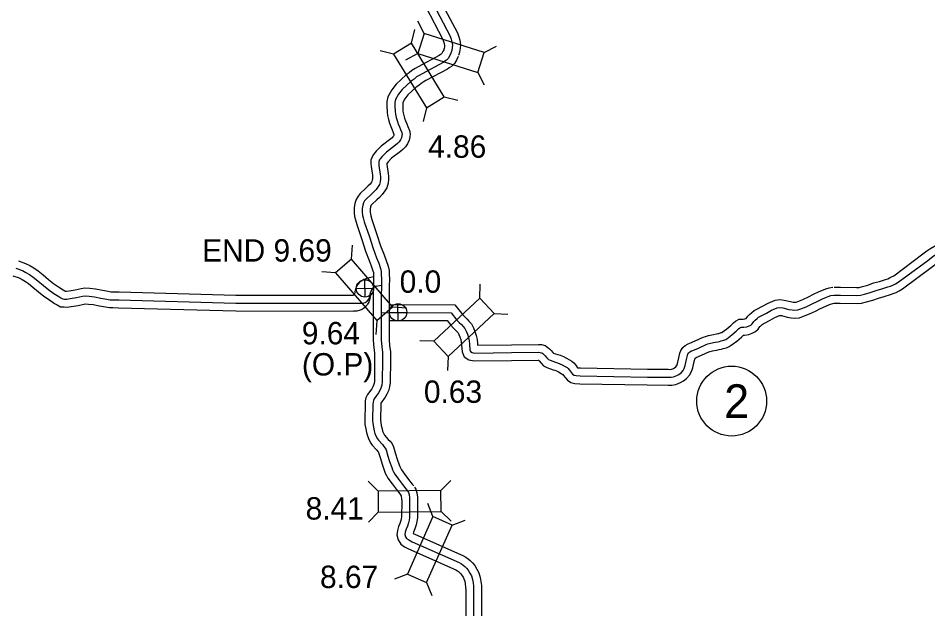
# Model space of a CAD drawing. Extents: x -83719 to 153526, y -11835 to 11446.
# Drawn here: x 5173 to 5745, y 640 to 1012 of the extents above; entities that cross this region are included whole.
import ezdxf

# ---------------------------------------------------------------- set-up
doc = ezdxf.new("R2010")
doc.units = 0
for name, color, linetype in [('Level 10', 7, 'Continuous'), ('Level 20', 7, 'Continuous'), ('Level 25', 7, 'Continuous'), ('Level 26', 7, 'Continuous'), ('Level 27', 7, 'Continuous'), ('Level 58', 7, 'Continuous'), ('Level 59', 7, 'Continuous')]:
    doc.layers.add(name, color=color, linetype=linetype)

msp = doc.modelspace()

# ---------------------------------------------------------------- linework, layer by layer
at = {"layer": 'Level 10'}
for points in [[(5438.16, 1023.37), (5449.21, 1002.22), (5450.04, 999.89), (5450.64, 997.67), (5451.09, 994.84), (5450.96, 992.57), (5450.54, 990.05), (5449.89, 987.97)], [(5429.34, 1018.65), (5440.02, 998.21), (5440.49, 996.89), (5440.85, 995.57), (5441.04, 994.34), (5441.01, 993.67), (5440.79, 992.38), (5440.35, 990.97)], [(5440.56, 991.53), (5439.9, 990.06), (5439.38, 989.31), (5439, 988.88), (5438.52, 988.58), (5437.62, 987.95), (5424.54, 980.98), (5422.53, 979.82), (5420.59, 978.64), (5418.86, 977.19), (5416.92, 975.89), (5410.69, 970), (5407.82, 966.4), (5405.47, 962.03), (5404.85, 959.18), (5404.74, 956.4), (5404.97, 952.28), (5405.24, 950.21), (5405.77, 947.78), (5406.42, 945.5), (5407.25, 943.3), (5408.05, 941.21), (5408.82, 939.48), (5409.27, 938.34), (5409.14, 937.72), (5408.97, 937.3), (5408.64, 936.82), (5408.11, 936.27), (5407.18, 935.51), (5401.23, 931), (5398.06, 927.87), (5396.46, 925.82), (5395.45, 924.3), (5394.79, 922.09), (5394.63, 919.86), (5394.84, 918.13), (5395.68, 912.68), (5395.73, 911.8), (5395.74, 910.69), (5395.63, 909.53), (5395.4, 908.72), (5395.14, 908.27), (5394.23, 907.04), (5393.07, 905.9), (5391.58, 904.45), (5388.06, 901.13), (5386.67, 899.51), (5385.37, 897.38), (5384.68, 894.87), (5384.28, 892.15), (5384.23, 889.09), (5384.51, 886.62), (5384.96, 884.53), (5385.84, 881.72), (5389.04, 872.24), (5391.43, 864.91), (5393.66, 858.98), (5394.94, 855.57), (5396.05, 852.42), (5396.29, 851.53), (5396.28, 850.08), (5396.34, 847.37), (5396.32, 842.85), (5396.24, 836.87), (5396.15, 808.83), (5396.59, 804.06), (5397.06, 800.9), (5397.04, 796.54), (5396.92, 782.93), (5396.71, 781.58), (5396.38, 780.41), (5395.9, 779.38), (5395.32, 778.31), (5392.54, 774.54), (5391.52, 772.58), (5391.09, 770.58), (5391.03, 768.5), (5390.82, 758.43), (5390.93, 755.82), (5391.51, 753.12), (5392.01, 750.72), (5392.54, 748.53), (5393.6, 745.98), (5394.63, 744.07), (5395.59, 742.83), (5398.22, 739.71), (5399.17, 738.72), (5399.47, 738.32), (5399.59, 738.06), (5400.69, 734.42), (5401.78, 730.88), (5403.13, 726.92), (5403.8, 725.09), (5404.63, 723.63), (5405.49, 721.95), (5408.04, 718.3), (5410.59, 714.98), (5412.88, 712.06), (5413.87, 710.81)], [(5449.68, 987.42), (5448.64, 985.12), (5447.26, 983.12), (5445.53, 981.19), (5444.09, 980.27), (5442.87, 979.41), (5429.39, 972.23), (5427.63, 971.22), (5426.45, 970.5), (5424.88, 969.18), (5423.18, 968.04), (5418.06, 963.21), (5416.2, 960.87), (5414.94, 958.53), (5414.81, 957.91), (5414.75, 956.48), (5414.93, 953.19), (5415.1, 951.93), (5415.47, 950.23), (5415.92, 948.64), (5416.6, 946.85), (5417.3, 945.02), (5418.04, 943.36), (5419, 940.93), (5419.36, 938.51), (5419.17, 936.82), (5418.74, 934.77), (5417.81, 932.51), (5416.44, 930.51), (5414.92, 928.9), (5413.34, 927.63), (5407.79, 923.42), (5405.55, 921.21), (5404.68, 920.09), (5404.75, 919.5), (5405.63, 913.75), (5405.73, 912.16), (5405.75, 910.26), (5405.5, 907.69), (5404.69, 904.81), (5403.52, 902.78), (5401.8, 900.45), (5400.06, 898.75), (5398.51, 897.23), (5395.3, 894.21), (5394.78, 893.6), (5394.64, 893.38), (5394.49, 892.82), (5394.27, 891.32), (5394.24, 889.57), (5394.39, 888.24), (5394.64, 887.07), (5395.35, 884.81), (5398.53, 875.39), (5400.87, 868.22), (5403.02, 862.5), (5404.34, 859), (5405.63, 855.35), (5406.29, 852.78), (5406.28, 850.16), (5406.34, 847.46), (5406.32, 842.77), (5406.24, 836.79), (5406.15, 809.28), (5406.53, 805.25), (5407.06, 801.61), (5407.04, 796.48), (5406.91, 782.11), (5406.5, 779.45), (5405.79, 776.93), (5404.84, 774.88), (5403.78, 772.93), (5401.06, 769.25), (5401.02, 768.24), (5400.83, 758.54), (5400.89, 757.08), (5401.29, 755.19), (5401.77, 752.92), (5402.07, 751.65), (5402.65, 750.28), (5403.05, 749.53), (5403.37, 749.12), (5405.66, 746.4), (5406.8, 745.21), (5408.05, 743.55), (5408.94, 741.69), (5410.26, 737.34), (5411.3, 733.96), (5412.56, 730.26), (5412.91, 729.3), (5413.44, 728.37), (5414.08, 727.12), (5416.11, 724.21), (5418.49, 721.1), (5420.72, 718.26), (5421.69, 717.05)], [(5686.37, 842.19), (5690.37, 842.16), (5700.5, 841.94), (5702.09, 842.07), (5704.23, 842.59), (5707.57, 843.51), (5711.24, 844.86), (5714.93, 845.85), (5718.72, 847.12), (5720.11, 847.55), (5721.31, 848.05), (5722.58, 848.68), (5723.85, 849.43), (5742.28, 863.09), (5744.72, 864.98), (5746.68, 866.24), (5749.14, 867.85), (5751.95, 869.35), (5760.06, 874.29), (5781.31, 886.49)], [(5686.3, 832.19), (5690.23, 832.16), (5700.82, 831.93), (5703.69, 832.17), (5706.74, 832.91), (5710.63, 833.99), (5714.26, 835.32), (5717.82, 836.27), (5721.79, 837.61), (5723.52, 838.14), (5725.44, 838.94), (5727.35, 839.88), (5729.39, 841.1), (5748.32, 855.12), (5750.5, 856.81), (5752.12, 857.85), (5754.23, 859.23), (5756.91, 860.66), (5765.15, 865.69), (5786.62, 878)], [(5172.78, 858.82), (5177.33, 857.2), (5179.96, 855.79), (5182.55, 854.36), (5185.22, 852.46), (5188.34, 849.95), (5191.78, 847.03), (5194.84, 844.62), (5198.03, 842.42), (5200.97, 840.46), (5202.05, 839.8), (5202.16, 839.74), (5203.01, 839.73), (5204.7, 839.96), (5208.55, 840.54), (5212.35, 841.39), (5214.62, 841.69), (5217.87, 841.55), (5221.42, 841.1), (5225.71, 840.25), (5229.38, 839.6), (5231.01, 839.32), (5232.47, 839.31), (5236.15, 839.17), (5309.78, 837.23), (5383.57, 837.09)], [(5169.41, 849.41), (5173.27, 848.03), (5175.19, 847.01), (5177.22, 845.88), (5179.18, 844.48), (5181.97, 842.24), (5185.44, 839.29), (5188.9, 836.56), (5192.41, 834.15), (5195.57, 832.03), (5197.18, 831.05), (5199.4, 829.93), (5201.61, 829.75), (5203.62, 829.72), (5206.12, 830.06), (5210.38, 830.7), (5214.1, 831.53), (5215.08, 831.66), (5217.03, 831.58), (5219.82, 831.22), (5223.86, 830.42), (5227.67, 829.75), (5230.11, 829.33), (5232.25, 829.31), (5235.83, 829.18), (5309.64, 827.23), (5384.08, 827.09)], [(5396.31, 848.65), (5392.03, 847.61), (5391.08, 847.32), (5390.28, 846.98), (5389.61, 846.63), (5388.99, 846.25), (5388.42, 845.83), (5387.8, 845.32), (5387.17, 844.7), (5386.64, 844.06), (5386.17, 843.39), (5385.83, 842.79), (5385.41, 842), (5385.1, 841.14), (5384.87, 840.4), (5384.7, 839.46), (5384.37, 837.55), (5384.31, 837.39), (5384.2, 837.26), (5384.1, 837.2), (5383.91, 837.14), (5383.57, 837.09)], [(5406.37, 831.27), (5447.61, 831.14), (5452.6, 824.78), (5453.82, 823.51), (5455.27, 822.15), (5456.46, 820.8), (5458.05, 819.09), (5459.25, 816.56), (5460.19, 814.32), (5460.91, 811.8), (5461.55, 809.31), (5461.77, 806.79), (5461.86, 805.77), (5483.16, 806.01), (5500.18, 806.21), (5502.15, 806.13), (5504.49, 805.48), (5506.15, 804.29), (5507.13, 803.44), (5508.12, 802.42), (5509.22, 801.07), (5509.51, 800.79), (5509.58, 800.75), (5510.89, 800.3), (5512.5, 799.79), (5513.91, 799.37), (5515.9, 798.52), (5517.52, 797.68), (5519.66, 796.56), (5521.18, 795.58), (5522.45, 794.52), (5523.67, 793.04), (5524.89, 791.47), (5526.71, 791.34), (5568.86, 790.63), (5581.89, 790.49), (5583.43, 790.48), (5583.98, 790.56), (5585.14, 791.04), (5585.79, 791.44), (5586.65, 792.1), (5587.15, 792.63), (5587.33, 792.97), (5587.71, 794.18), (5588.6, 797.82), (5589.25, 800.6), (5589.82, 802.29), (5591.04, 804.17), (5592.58, 805.57), (5594.44, 806.55), (5595.45, 807.01), (5598.91, 808.48), (5603.95, 810.76), (5605.46, 811.25), (5607.31, 811.77), (5610.45, 812.45), (5612.21, 812.78), (5613.15, 812.95), (5613.81, 813.13), (5615.34, 813.57), (5615.8, 813.76), (5615.91, 813.82), (5618.77, 816.01), (5621.29, 818.16), (5622.92, 819.79), (5624.26, 820.83), (5626.63, 822.01), (5629.19, 822.03), (5630.18, 822.17), (5630.84, 822.41), (5630.96, 822.47), (5632.1, 823.95), (5633.12, 825), (5634.62, 826.33), (5636.01, 827.42), (5637.64, 828.37), (5641.34, 830.29), (5644.75, 832.22), (5649.25, 833.97), (5652.16, 834.46), (5655.01, 834.12), (5658.81, 833.13), (5660.55, 832.86), (5661.67, 832.78), (5662.45, 832.83), (5663.61, 833.25), (5666.75, 834.49), (5670.27, 836.18), (5673.47, 837.73), (5677.01, 839.39), (5679.69, 840.61), (5681.05, 841.1), (5683.26, 841.76), (5685.53, 842.13)], [(5396.26, 838.35), (5395.24, 838.1), (5394.95, 837.99), (5394.72, 837.83), (5394.56, 837.56), (5394.48, 837.33), (5394.22, 835.83), (5394.14, 835.35), (5394.03, 834.8), (5393.89, 834.25), (5393.69, 833.64), (5393.51, 833.21), (5393.35, 832.78), (5393.03, 832.19), (5392.67, 831.57), (5392.28, 831.04), (5391.64, 830.23), (5390.81, 829.45), (5390.01, 828.85), (5389.37, 828.44), (5388.65, 828.04), (5388, 827.77), (5387.26, 827.5), (5386.51, 827.32), (5385.91, 827.19), (5385.23, 827.11), (5384.68, 827.09), (5384.08, 827.09)], [(5406.12, 821.27), (5442.74, 821.15), (5445.03, 818.23), (5446.78, 816.4), (5448.08, 815.18), (5449.05, 814.08), (5449.68, 813.41), (5450.11, 812.48), (5450.74, 810.99), (5451.26, 809.19), (5451.66, 807.62), (5451.81, 805.93), (5452.18, 801.45), (5453.51, 798.43), (5456.49, 796.41), (5459.65, 795.75), (5483.28, 796.01), (5500.02, 796.21), (5500.21, 796.2), (5500.23, 796.19), (5500.66, 795.75), (5501.84, 794.31), (5503.43, 792.74), (5505.45, 791.6), (5507.74, 790.81), (5509.54, 790.23), (5510.53, 789.94), (5511.62, 789.48), (5512.88, 788.82), (5514.62, 787.9), (5515.25, 787.5), (5515.33, 787.44), (5515.86, 786.8), (5517.2, 785.07), (5518.43, 783.68), (5520.67, 782.16), (5523.17, 781.56), (5526.28, 781.35), (5568.72, 780.63), (5581.8, 780.49), (5584.2, 780.47), (5586.71, 780.88), (5589.72, 782.11), (5591.46, 783.2), (5593.38, 784.65), (5595.32, 786.74), (5596.57, 789.02), (5597.35, 791.49), (5598.32, 795.49), (5598.81, 797.55), (5598.84, 797.57), (5599.48, 797.86), (5602.92, 799.32), (5607.56, 801.42), (5608.37, 801.68), (5609.72, 802.06), (5612.42, 802.64), (5614.05, 802.95), (5615.37, 803.19), (5616.5, 803.5), (5618.57, 804.1), (5620.36, 804.8), (5621.64, 805.62), (5625.06, 808.23), (5628.08, 810.81), (5629.31, 812.03), (5629.92, 812.04), (5632.59, 812.41), (5634.79, 813.2), (5636.96, 814.28), (5638.49, 815.85), (5639.67, 817.39), (5640.03, 817.76), (5641.04, 818.65), (5641.63, 819.12), (5642.45, 819.6), (5646.11, 821.49), (5649.06, 823.16), (5651.92, 824.28), (5652.4, 824.36), (5653.15, 824.27), (5656.77, 823.33), (5659.42, 822.91), (5661.64, 822.76), (5664.52, 822.94), (5667.15, 823.9), (5670.77, 825.32), (5674.61, 827.18), (5677.77, 828.7), (5681.2, 830.31), (5683.48, 831.35), (5684.18, 831.6), (5685.49, 831.99), (5687.14, 832.26)], [(5422.14, 716.39), (5422.94, 714.96), (5423.61, 712.81), (5424.08, 710.02), (5424.11, 707.26), (5423.97, 696.99), (5423.73, 694.67), (5423.23, 692.57), (5422.43, 690.02), (5421.59, 688.07), (5421.33, 687.22), (5422.81, 686.45), (5452.57, 673.27), (5454.45, 672.25), (5455.96, 671.25), (5457.31, 670.06), (5458.72, 668.59), (5460.07, 666.91), (5461.44, 664.67), (5462.61, 662.43), (5463.56, 659.41), (5464.02, 656.82), (5464.36, 654.3), (5464.43, 651.39), (5464.11, 545.76)], [(5413.42, 711.48), (5413.7, 710.98), (5413.86, 710.47), (5414.09, 709.12), (5414.11, 707.28), (5413.98, 697.57), (5413.85, 696.35), (5413.59, 695.24), (5413.04, 693.51), (5412.18, 691.5), (5411.42, 688.98), (5411.13, 686.28), (5411.8, 683.09), (5413.51, 680.48), (5415.89, 678.79), (5418.44, 677.44), (5448.15, 664.29), (5449.29, 663.67), (5449.86, 663.29), (5450.39, 662.83), (5451.2, 661.98), (5451.87, 661.15), (5452.73, 659.74), (5453.33, 658.59), (5453.83, 657.02), (5454.14, 655.27), (5454.38, 653.52), (5454.43, 651.29), (5454.11, 545.79)]]:
    msp.add_lwpolyline(points, dxfattribs=at)
at = {"layer": 'Level 20'}
for p, q in [((5428.25, 1001.82), (5424.19, 1009.62)), ((5420.32, 995.82), (5422.39, 1004.37)), ((5409.06, 988.94), (5400.5, 991)), ((5466.02, 989.91), (5473.82, 993.98)), ((5424.28, 989.23), (5416.48, 985.17)), ((5462.05, 977.33), (5466.12, 969.52)), ((5440.96, 962.02), (5449.51, 959.95)), ((5429.69, 955.14), (5427.63, 946.59)), ((5382.53, 859.85), (5383.18, 868.63)), ((5372.53, 851.23), (5363.76, 851.88)), ((5463.24, 835.23), (5463.55, 844.02)), ((5408.39, 829.87), (5417.17, 829.22)), ((5472.24, 825.57), (5481.04, 825.27)), ((5398.4, 821.25), (5397.75, 812.47)), ((5434.28, 808.22), (5425.48, 808.52)), ((5443.28, 798.56), (5442.98, 789.77)), ((5399.24, 713.84), (5392.96, 720)), ((5438.84, 714.23), (5445, 720.52)), ((5433.79, 697.77), (5430.62, 705.98)), ((5399.38, 700.64), (5393.22, 694.36)), ((5438.97, 701.03), (5445.26, 694.87)), ((5445.86, 692.43), (5454.07, 695.6)), ((5417.76, 661.56), (5409.55, 658.39)), ((5429.83, 656.22), (5433, 648.01))]:
    msp.add_line(p, q, dxfattribs=at)
for points in [[(5466.02, 989.91), (5428.25, 1001.82), (5424.28, 989.23), (5462.05, 977.33)], [(5409.06, 988.94), (5429.69, 955.14), (5440.96, 962.02), (5420.32, 995.82)], [(5372.53, 851.23), (5398.4, 821.25), (5408.39, 829.87), (5382.53, 859.85)], [(5463.24, 835.23), (5434.28, 808.22), (5443.28, 798.56), (5472.24, 825.57)], [(5438.84, 714.23), (5399.24, 713.84), (5399.38, 700.64), (5438.97, 701.03)], [(5429.83, 656.22), (5445.86, 692.43), (5433.79, 697.77), (5417.76, 661.56)]]:
    msp.add_lwpolyline(points, close=True, dxfattribs=at)
at = {"layer": 'Level 26'}
for p, q in [((5391.11, 835.98), (5390.86, 846.83)), ((5385.56, 841.28), (5396.41, 841.53)), ((5411.96, 820.94), (5411.71, 831.78)), ((5406.41, 826.23), (5417.26, 826.49))]:
    msp.add_line(p, q, dxfattribs=at)
for centre in [(5390.98, 841.41), (5411.84, 826.36)]:
    msp.add_circle(centre, 5.43, dxfattribs=at)
at = {"layer": 'Level 27'}
msp.add_circle((5621.87, 770.49), 22, dxfattribs=at)
at = {"layer": 'Level 59'}
for p, q in [((5398.11, 842.77), (5401.23, 843.53)), ((5393.96, 836.16), (5394.42, 838.82))]:
    msp.add_line(p, q, dxfattribs=at)
for points in [[(5433.75, 1021.01), (5444.61, 1000.22), (5445.26, 998.39), (5445.75, 996.62), (5446.07, 994.59), (5445.98, 993.12), (5445.67, 991.21), (5445.12, 989.47)], [(5445.12, 989.47), (5444.27, 987.59), (5443.32, 986.22), (5442.27, 985.04), (5441.31, 984.43), (5440.25, 983.68), (5426.96, 976.61), (5425.08, 975.52), (5423.52, 974.57), (5421.87, 973.18), (5420.05, 971.96), (5414.38, 966.6), (5412.01, 963.64), (5410.21, 960.28), (5409.83, 958.54), (5409.75, 956.44), (5409.95, 952.74), (5410.17, 951.07), (5410.62, 949), (5411.17, 947.07), (5411.92, 945.08), (5412.68, 943.11), (5413.43, 941.42), (5414.14, 939.62), (5414.32, 938.42), (5414.23, 937.62), (5413.94, 936.25), (5413.39, 934.91), (5412.54, 933.66), (5411.52, 932.59), (5410.26, 931.57), (5404.51, 927.21), (5401.8, 924.54), (5400.52, 922.9), (5400.03, 922.16), (5399.74, 921.19), (5399.65, 919.98), (5399.8, 918.82), (5400.65, 913.21), (5400.73, 911.98), (5400.74, 910.48), (5400.56, 908.61), (5400.05, 906.77), (5399.33, 905.52), (5398.01, 903.74), (5396.56, 902.32), (5395.05, 900.84), (5391.68, 897.67), (5390.73, 896.56), (5390, 895.38), (5389.59, 893.84), (5389.27, 891.74), (5389.23, 889.33), (5389.45, 887.43), (5389.8, 885.8), (5390.59, 883.27), (5393.78, 873.82), (5396.15, 866.56), (5398.34, 860.74), (5399.64, 857.28), (5400.84, 853.89), (5401.29, 852.16), (5401.28, 850.12), (5401.34, 847.42), (5401.32, 842.81), (5401.24, 836.83), (5401.15, 809.05), (5401.56, 804.65), (5402.06, 801.25), (5402.04, 796.51), (5401.91, 782.52), (5401.6, 780.51), (5401.09, 778.67), (5400.37, 777.13), (5399.55, 775.62), (5396.79, 771.89), (5396.27, 770.88), (5396.08, 769.98), (5396.03, 768.37), (5395.82, 758.49), (5395.91, 756.45), (5396.4, 754.15), (5396.89, 751.82), (5397.31, 750.09), (5398.13, 748.13), (5398.84, 746.8), (5399.48, 745.97), (5401.94, 743.06), (5402.98, 741.97), (5403.76, 740.94), (5404.27, 739.88), (5405.47, 735.88), (5406.54, 732.42), (5407.84, 728.59), (5408.36, 727.2), (5409.03, 726), (5409.78, 724.54), (5412.08, 721.26), (5414.54, 718.04), (5416.8, 715.16), (5417.78, 713.93)], [(5686.34, 837.19), (5690.3, 837.16), (5700.66, 836.93), (5702.89, 837.12), (5705.48, 837.75), (5709.1, 838.75), (5712.75, 840.09), (5716.37, 841.06), (5720.25, 842.37), (5721.82, 842.85), (5723.37, 843.5), (5724.96, 844.28), (5726.62, 845.27), (5745.3, 859.1), (5747.61, 860.9), (5749.4, 862.05), (5751.68, 863.54), (5754.43, 865), (5762.61, 869.99), (5783.8, 882.15)], [(5171.1, 854.12), (5175.3, 852.61), (5177.57, 851.4), (5179.88, 850.12), (5182.2, 848.47), (5185.15, 846.1), (5188.61, 843.16), (5191.87, 840.59), (5195.22, 838.28), (5198.27, 836.24), (5199.61, 835.42), (5200.78, 834.83), (5201.85, 834.74), (5203.31, 834.72), (5205.41, 835.01), (5209.47, 835.62), (5213.22, 836.46), (5214.85, 836.67), (5217.45, 836.57), (5220.62, 836.16), (5224.79, 835.34), (5228.53, 834.67), (5230.56, 834.32), (5232.36, 834.31), (5235.99, 834.18), (5309.71, 832.23), (5389.51, 832.08)], [(5401.25, 826.28), (5445.17, 826.15), (5448.82, 821.51), (5450.3, 819.95), (5451.67, 818.66), (5452.75, 817.44), (5453.86, 816.25), (5454.68, 814.52), (5455.46, 812.66), (5456.09, 810.49), (5456.6, 808.46), (5456.79, 806.36), (5457.1, 802.69), (5457.5, 801.76), (5458.48, 801.1), (5460.14, 800.75), (5483.22, 801.01), (5500.1, 801.21), (5501.37, 801.16), (5502.3, 800.9), (5503.04, 800.37), (5503.68, 799.81), (5504.39, 799.08), (5505.53, 797.69), (5506.47, 796.77), (5507.51, 796.18), (5509.32, 795.56), (5511.02, 795.01), (5512.22, 794.65), (5513.76, 794), (5515.2, 793.25), (5517.14, 792.23), (5518.22, 791.54), (5518.89, 790.98), (5519.76, 789.92), (5521.04, 788.26), (5521.75, 787.47), (5522.72, 786.81), (5523.93, 786.52), (5526.49, 786.35), (5568.79, 785.63), (5581.85, 785.49), (5583.81, 785.47), (5585.34, 785.72), (5587.43, 786.58), (5588.62, 787.32), (5590.01, 788.37), (5591.23, 789.69), (5591.95, 790.99), (5592.53, 792.84), (5593.46, 796.65), (5594.07, 799.23), (5594.36, 800.1), (5594.88, 800.91), (5595.48, 801.45), (5596.64, 802.06), (5597.47, 802.43), (5600.91, 803.9), (5605.76, 806.09), (5606.92, 806.47), (5608.51, 806.91), (5611.44, 807.54), (5613.13, 807.86), (5614.26, 808.07), (5615.16, 808.32), (5616.95, 808.83), (5618.08, 809.28), (5618.77, 809.72), (5621.91, 812.12), (5624.69, 814.49), (5626.24, 816.04), (5626.93, 816.58), (5627.83, 817.02), (5629.56, 817.04), (5631.39, 817.29), (5632.81, 817.8), (5633.97, 818.38), (5634.7, 819.12), (5635.88, 820.67), (5636.57, 821.38), (5637.83, 822.49), (5638.82, 823.27), (5640.05, 823.98), (5643.72, 825.89), (5646.9, 827.69), (5650.58, 829.13), (5652.28, 829.41), (5654.08, 829.2), (5657.79, 828.23), (5659.99, 827.89), (5661.65, 827.77), (5663.48, 827.89), (5665.38, 828.57), (5668.76, 829.91), (5672.44, 831.68), (5675.62, 833.21), (5679.1, 834.85), (5681.59, 835.98), (5682.62, 836.35), (5684.38, 836.87), (5686.34, 837.19)], [(5417.78, 713.93), (5418.32, 712.97), (5418.73, 711.64), (5419.09, 709.57), (5419.11, 707.27), (5418.98, 697.28), (5418.79, 695.51), (5418.41, 693.91), (5417.73, 691.76), (5416.89, 689.79), (5416.34, 687.98), (5416.19, 686.54), (5416.5, 685.04), (5417.18, 684.01), (5418.52, 683.06), (5420.63, 681.94), (5450.36, 668.78), (5451.87, 667.96), (5452.91, 667.27), (5453.85, 666.44), (5454.96, 665.29), (5455.97, 664.03), (5457.09, 662.2), (5457.97, 660.51), (5458.69, 658.21), (5459.08, 656.05), (5459.37, 653.91), (5459.43, 651.34), (5459.11, 545.77)]]:
    msp.add_lwpolyline(points, dxfattribs=at)
for centre, start, end in [((5399.27, 837.99), 103.6832, 170.3125), ((5389.11, 836.98), 274.6427, 350.3125)]:
    msp.add_arc(centre, 4.92, start, end, dxfattribs=at)

# ---------------------------------------------------------------- texts
at = {"layer": 'Level 25'}
for s, p in [('END 9.69', (5288.47, 858.31)), ('0.0', (5412.84, 838.68)), ('9.64', (5351.24, 806.22)), ('(O.P)', (5351.28, 786.61))]:
    msp.add_text(s, height=14.08, dxfattribs=at).set_placement(p)
at = {"layer": 'Level 27'}
msp.add_text('2', height=21.12, dxfattribs=at).set_placement((5617.15, 759.93))
at = {"layer": 'Level 58'}
for s, p in [('4.86', (5430.73, 923.68)), ('0.63', (5428.1, 769.38)), ('8.41', (5353.64, 695.9)), ('8.67', (5362.69, 652.8))]:
    msp.add_text(s, height=14.08, dxfattribs=at).set_placement(p)

doc.saveas('drawing.dxf')
